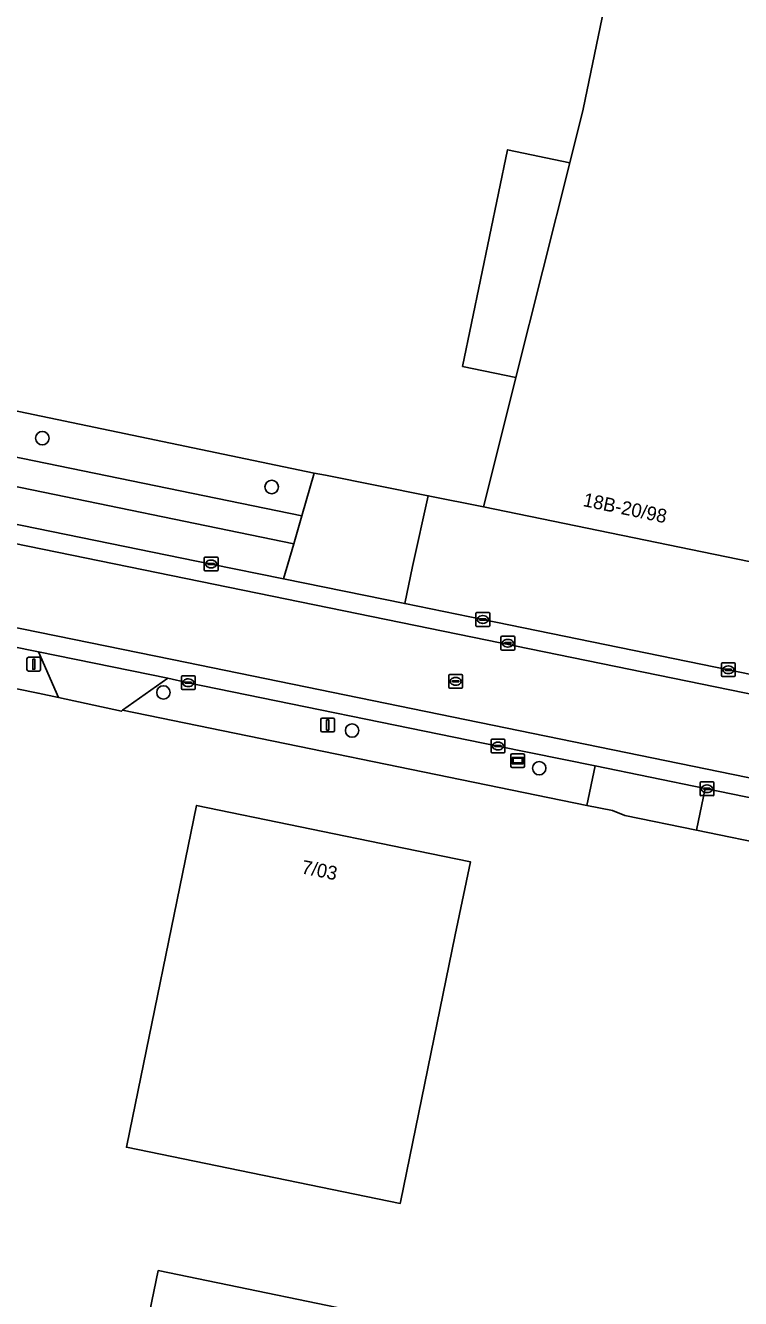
# Model space of a CAD drawing. Extents: x 157692 to 159674, y 381452 to 383291.
# Drawn here: x 158696 to 158748.1, y 382614.7 to 382707.5 of the extents above; entities that cross this region are included whole.
import ezdxf

# ---------------------------------------------------------------- set-up
doc = ezdxf.new("R2010")
doc.units = 0
for name, color, linetype in [('IMGEO_Boom', 7, 'Continuous'), ('IMGEO_Erf', 7, 'Continuous'), ('IMGEO_Groenvoorziening', 7, 'Continuous'), ('IMGEO_Hek', 7, 'Continuous'), ('IMGEO_Kolk', 7, 'Continuous'), ('IMGEO_Lichtmast', 7, 'Continuous'), ('IMGEO_Pand', 7, 'Continuous'), ('IMGEO_Pand_nummerreeks', 7, 'Continuous'), ('IMGEO_Parkeervlak_open', 7, 'Continuous'), ('IMGEO_Rijbaan_lokaal_gesloten', 7, 'Continuous'), ('IMGEO_Rioolput', 7, 'Continuous'), ('IMGEO_Voetpad_open', 7, 'Continuous'), ('IMGEO_Wegwijzer', 7, 'Continuous')]:
    doc.layers.add(name, color=color, linetype=linetype)

msp = doc.modelspace()

# ---------------------------------------------------------------- linework, layer by layer
at = {"layer": 'IMGEO_Boom'}
for centre in [(158697.197, 382677.398), (158713.901, 382673.844), (158706.013, 382658.875), (158719.755, 382656.098), (158733.388, 382653.351)]:
    msp.add_circle(centre, 0.489, dxfattribs=at)
at = {"layer": 'IMGEO_Erf'}
for points in [[(158661.847, 382686.36), (158716.99, 382674.844), (158717.816, 382674.704), (158725.303, 382673.198), (158729.33, 382672.388), (158730.549, 382677.237), (158731.694, 382681.818), (158727.807, 382682.624), (158731.081, 382698.408), (158735.607, 382697.469), (158736.58, 382701.359), (158746.668, 382750)], [(158800.705, 382636.798), (158800.653, 382636.809), (158800.601, 382636.821), (158800.385, 382636.833), (158798.628, 382637.298), (158793.977, 382638.53), (158794.045, 382638.924), (158791.219, 382639.492), (158791.054, 382639.525), (158759.762, 382645.955), (158752.686, 382647.409), (158751.251, 382647.704), (158750.789, 382647.799), (158750.754, 382647.621), (158744.852, 382648.839), (158739.613, 382649.92), (158738.719, 382650.261), (158736.865, 382650.641), (158703.044, 382657.58), (158702.967, 382657.498), (158698.375, 382658.515), (158696.883, 382658.817), (158691.956, 382659.816)], [(158702.8, 382602.99), (158705.633, 382616.752), (158723.716, 382613.021)]]:
    msp.add_lwpolyline(points, dxfattribs=at)
msp.add_lwpolyline([(158703.32, 382625.737), (158703.349, 382625.877), (158708.428, 382650.637), (158723.522, 382647.538), (158728.371, 382646.542), (158727.275, 382641.204), (158723.281, 382621.746), (158723.26, 382621.646)], close=True, dxfattribs=at)
at = {"layer": 'IMGEO_Groenvoorziening'}
msp.add_lwpolyline([(158716.99, 382674.844), (158661.847, 382686.36), (158661.132, 382683.043), (158716.096, 382671.745)], close=True, dxfattribs=at)
msp.add_lwpolyline([(158689.413, 382672.32), (158709.491, 382668.231), (158714.769, 382667.152), (158715.505, 382669.699), (158694.047, 382674.129)], dxfattribs=at)
at = {"layer": 'IMGEO_Hek'}
msp.add_lwpolyline([(158716.99, 382674.844), (158661.847, 382686.36)], dxfattribs=at)
at = {"layer": 'IMGEO_Kolk'}
for p, q in [((158708.99, 382667.806), (158708.99, 382668.658)), ((158709.065, 382668.732), (158709.917, 382668.732)), ((158709.991, 382668.658), (158709.991, 382667.806)), ((158709.917, 382667.732), (158709.065, 382667.732)), ((158709.249, 382668.226), (158709.249, 382668.238)), ((158709.687, 382668.189), (158709.289, 382668.189)), ((158709.292, 382668.275), (158709.69, 382668.275)), ((158709.501, 382667.952), (158709.476, 382667.952)), ((158709.478, 382668.512), (158709.503, 382668.512)), ((158709.733, 382668.238), (158709.733, 382668.226)), ((158728.778, 382663.762), (158728.778, 382664.614)), ((158728.853, 382664.688), (158729.705, 382664.688)), ((158729.037, 382664.182), (158729.037, 382664.194)), ((158729.475, 382664.145), (158729.077, 382664.145)), ((158729.08, 382664.231), (158729.478, 382664.231)), ((158729.266, 382664.468), (158729.291, 382664.468)), ((158729.521, 382664.194), (158729.521, 382664.182)), ((158729.779, 382664.614), (158729.779, 382663.762)), ((158729.705, 382663.688), (158728.853, 382663.688)), ((158729.289, 382663.908), (158729.264, 382663.908)), ((158746.664, 382660.1), (158746.664, 382660.952)), ((158746.739, 382661.026), (158747.591, 382661.026)), ((158746.923, 382660.52), (158746.923, 382660.532)), ((158747.361, 382660.483), (158746.963, 382660.483)), ((158746.966, 382660.569), (158747.364, 382660.569)), ((158747.152, 382660.806), (158747.177, 382660.806)), ((158747.407, 382660.532), (158747.407, 382660.52)), ((158747.665, 382660.952), (158747.665, 382660.1)), ((158707.323, 382659.157), (158707.323, 382660.009)), ((158707.398, 382660.083), (158708.25, 382660.083)), ((158707.582, 382659.577), (158707.582, 382659.589)), ((158708.02, 382659.54), (158707.622, 382659.54)), ((158707.625, 382659.626), (158708.023, 382659.626)), ((158707.811, 382659.863), (158707.836, 382659.863)), ((158708.066, 382659.589), (158708.066, 382659.577)), ((158708.324, 382660.009), (158708.324, 382659.157)), ((158747.591, 382660.026), (158746.739, 382660.026)), ((158747.175, 382660.246), (158747.15, 382660.246)), ((158708.25, 382659.083), (158707.398, 382659.083)), ((158707.834, 382659.303), (158707.809, 382659.303)), ((158729.88, 382654.544), (158729.88, 382655.396)), ((158729.955, 382655.47), (158730.807, 382655.47)), ((158730.139, 382654.964), (158730.139, 382654.976)), ((158730.577, 382654.927), (158730.179, 382654.927)), ((158730.182, 382655.013), (158730.58, 382655.013)), ((158730.368, 382655.25), (158730.393, 382655.25)), ((158730.623, 382654.976), (158730.623, 382654.964)), ((158730.881, 382655.396), (158730.881, 382654.544)), ((158730.807, 382654.47), (158729.955, 382654.47)), ((158730.391, 382654.69), (158730.366, 382654.69)), ((158745.103, 382651.427), (158745.103, 382652.279)), ((158745.178, 382652.353), (158746.03, 382652.353)), ((158745.591, 382652.133), (158745.616, 382652.133)), ((158746.104, 382652.279), (158746.104, 382651.427)), ((158746.03, 382651.353), (158745.178, 382651.353)), ((158745.362, 382651.847), (158745.362, 382651.859)), ((158745.8, 382651.81), (158745.402, 382651.81)), ((158745.405, 382651.896), (158745.803, 382651.896)), ((158745.614, 382651.573), (158745.589, 382651.573)), ((158745.846, 382651.859), (158745.846, 382651.847))]:
    msp.add_line(p, q, dxfattribs=at)
for points in [[(158708.99, 382667.806), (158708.99, 382668.658)], [(158709.065, 382668.732), (158709.917, 382668.732)], [(158709.991, 382668.658), (158709.991, 382667.806)], [(158709.917, 382667.732), (158709.065, 382667.732)], [(158728.778, 382663.762), (158728.778, 382664.614)], [(158728.853, 382664.688), (158729.705, 382664.688)], [(158729.779, 382664.614), (158729.779, 382663.762)], [(158729.705, 382663.688), (158728.853, 382663.688)], [(158746.664, 382660.1), (158746.664, 382660.952)], [(158746.739, 382661.026), (158747.591, 382661.026)], [(158747.665, 382660.952), (158747.665, 382660.1)], [(158707.323, 382659.157), (158707.323, 382660.009)], [(158707.398, 382660.083), (158708.25, 382660.083)], [(158708.324, 382660.009), (158708.324, 382659.157)], [(158747.591, 382660.026), (158746.739, 382660.026)], [(158708.25, 382659.083), (158707.398, 382659.083)], [(158729.88, 382654.544), (158729.88, 382655.396)], [(158729.955, 382655.47), (158730.807, 382655.47)], [(158730.881, 382655.396), (158730.881, 382654.544)], [(158730.807, 382654.47), (158729.955, 382654.47)], [(158745.103, 382651.427), (158745.103, 382652.279)], [(158745.178, 382652.353), (158746.03, 382652.353)], [(158746.104, 382652.279), (158746.104, 382651.427)], [(158746.03, 382651.353), (158745.178, 382651.353)]]:
    msp.add_lwpolyline(points, dxfattribs=at)
for centre, radius, start, end in [((158709.067, 382668.656), 0.0765, 91.55205, 178.44795), ((158709.067, 382668.656), 0.0765, 91.55205, 178.44795), ((158709.915, 382668.656), 0.0765, 1.55205, 88.44795), ((158709.915, 382668.656), 0.0765, 1.55205, 88.44795), ((158709.067, 382667.808), 0.0765, 181.55205, 268.44795), ((158709.067, 382667.808), 0.0765, 181.55205, 268.44795), ((158709.289, 382668.235), 0.0403, 85.87752, 175.75265), ((158709.286, 382668.225), 0.0366, 178.93798, 274.71019), ((158709.69, 382668.232), 0.043, 264.86636, 352.45326), ((158709.694, 382668.237), 0.0386, 1.73085, 96.63898), ((158709.915, 382667.808), 0.0765, 271.55205, 358.44795), ((158709.915, 382667.808), 0.0765, 271.55205, 358.44795), ((158728.855, 382664.612), 0.0765, 91.55205, 178.44795), ((158728.855, 382664.612), 0.0765, 91.55205, 178.44795), ((158729.077, 382664.191), 0.0403, 85.87752, 175.75265), ((158729.074, 382664.181), 0.0366, 178.93798, 274.71019), ((158729.478, 382664.188), 0.043, 264.86636, 352.45326), ((158729.482, 382664.193), 0.0386, 1.73085, 96.63898), ((158729.703, 382664.612), 0.0765, 1.55205, 88.44795), ((158729.703, 382664.612), 0.0765, 1.55205, 88.44795), ((158728.855, 382663.764), 0.0765, 181.55205, 268.44795), ((158728.855, 382663.764), 0.0765, 181.55205, 268.44795), ((158729.703, 382663.764), 0.0765, 271.55205, 358.44795), ((158729.703, 382663.764), 0.0765, 271.55205, 358.44795), ((158746.741, 382660.95), 0.0765, 91.55205, 178.44795), ((158746.741, 382660.95), 0.0765, 91.55205, 178.44795), ((158746.963, 382660.529), 0.0403, 85.87752, 175.75265), ((158746.96, 382660.519), 0.0366, 178.93798, 274.71019), ((158747.364, 382660.526), 0.043, 264.86636, 352.45326), ((158747.368, 382660.531), 0.0386, 1.73085, 96.63898), ((158747.589, 382660.95), 0.0765, 1.55205, 88.44795), ((158747.589, 382660.95), 0.0765, 1.55205, 88.44795), ((158707.4, 382660.007), 0.0765, 91.55205, 178.44795), ((158707.4, 382660.007), 0.0765, 91.55205, 178.44795), ((158707.622, 382659.586), 0.0403, 85.87752, 175.75265), ((158707.619, 382659.576), 0.0366, 178.93798, 274.71019), ((158708.023, 382659.583), 0.043, 264.86636, 352.45326), ((158708.027, 382659.588), 0.0386, 1.73085, 96.63898), ((158708.248, 382660.007), 0.0765, 1.55205, 88.44795), ((158708.248, 382660.007), 0.0765, 1.55205, 88.44795), ((158746.741, 382660.102), 0.0765, 181.55205, 268.44795), ((158746.741, 382660.102), 0.0765, 181.55205, 268.44795), ((158747.589, 382660.102), 0.0765, 271.55205, 358.44795), ((158747.589, 382660.102), 0.0765, 271.55205, 358.44795), ((158707.4, 382659.159), 0.0765, 181.55205, 268.44795), ((158707.4, 382659.159), 0.0765, 181.55205, 268.44795), ((158708.248, 382659.159), 0.0765, 271.55205, 358.44795), ((158708.248, 382659.159), 0.0765, 271.55205, 358.44795), ((158729.957, 382655.394), 0.0765, 91.55205, 178.44795), ((158729.957, 382655.394), 0.0765, 91.55205, 178.44795), ((158730.179, 382654.973), 0.0403, 85.87752, 175.75265), ((158730.176, 382654.963), 0.0366, 178.93798, 274.71019), ((158730.58, 382654.97), 0.043, 264.86636, 352.45326), ((158730.584, 382654.975), 0.0386, 1.73085, 96.63898), ((158730.805, 382655.394), 0.0765, 1.55205, 88.44795), ((158730.805, 382655.394), 0.0765, 1.55205, 88.44795), ((158729.957, 382654.546), 0.0765, 181.55205, 268.44795), ((158729.957, 382654.546), 0.0765, 181.55205, 268.44795), ((158730.805, 382654.546), 0.0765, 271.55205, 358.44795), ((158730.805, 382654.546), 0.0765, 271.55205, 358.44795), ((158745.18, 382652.277), 0.0765, 91.55205, 178.44795), ((158745.18, 382652.277), 0.0765, 91.55205, 178.44795), ((158746.028, 382652.277), 0.0765, 1.55205, 88.44795), ((158746.028, 382652.277), 0.0765, 1.55205, 88.44795), ((158745.18, 382651.429), 0.0765, 181.55205, 268.44795), ((158745.18, 382651.429), 0.0765, 181.55205, 268.44795), ((158745.402, 382651.856), 0.0403, 85.87752, 175.75265), ((158745.399, 382651.846), 0.0366, 178.93798, 274.71019), ((158745.803, 382651.853), 0.043, 264.86636, 352.45326), ((158745.807, 382651.858), 0.0386, 1.73085, 96.63898), ((158746.028, 382651.429), 0.0765, 271.55205, 358.44795), ((158746.028, 382651.429), 0.0765, 271.55205, 358.44795)]:
    msp.add_arc(centre, radius, start, end, dxfattribs=at)
for centre, major_axis, ratio, start_param, end_param in [((158709.477, 382668.232), (-0.387, 0.002), 0.722429, 4.712389, 7.853982), ((158709.502, 382668.232), (-0.39, 0.002), 0.717154, 1.570796, 4.712389), ((158729.265, 382664.188), (-0.387, 0.002), 0.722429, 4.712389, 7.853982), ((158729.29, 382664.188), (-0.39, 0.002), 0.717154, 1.570796, 4.712389), ((158747.151, 382660.526), (-0.387, 0.002), 0.722429, 4.712389, 7.853982), ((158747.176, 382660.526), (-0.39, 0.002), 0.717154, 1.570796, 4.712389), ((158707.81, 382659.583), (-0.387, 0.002), 0.722429, 4.712389, 7.853982), ((158707.835, 382659.583), (-0.39, 0.002), 0.717154, 1.570796, 4.712389), ((158730.367, 382654.97), (-0.387, 0.002), 0.722429, 4.712389, 7.853982), ((158730.392, 382654.97), (-0.39, 0.002), 0.717154, 1.570796, 4.712389), ((158745.59, 382651.853), (-0.387, 0.002), 0.722429, 4.712389, 7.853982), ((158745.615, 382651.853), (-0.39, 0.002), 0.717154, 1.570796, 4.712389)]:
    msp.add_ellipse(centre, major_axis=major_axis, ratio=ratio, start_param=start_param, end_param=end_param, dxfattribs=at)
at = {"layer": 'IMGEO_Lichtmast'}
for p, q in [((158696.075, 382660.534), (158696.075, 382661.334)), ((158696.075, 382661.334), (158696.075, 382660.534)), ((158696.175, 382661.434), (158696.965, 382661.434)), ((158696.965, 382661.434), (158696.175, 382661.434)), ((158697.065, 382661.334), (158697.065, 382660.534)), ((158697.065, 382660.534), (158697.065, 382661.334)), ((158696.965, 382660.434), (158696.175, 382660.434)), ((158696.175, 382660.434), (158696.965, 382660.434)), ((158717.483, 382656.109), (158717.483, 382656.909)), ((158717.483, 382656.909), (158717.483, 382656.109)), ((158717.583, 382657.009), (158718.373, 382657.009)), ((158718.373, 382657.009), (158717.583, 382657.009)), ((158718.473, 382656.909), (158718.473, 382656.109)), ((158718.473, 382656.109), (158718.473, 382656.909)), ((158718.373, 382656.009), (158717.583, 382656.009)), ((158717.583, 382656.009), (158718.373, 382656.009))]:
    msp.add_line(p, q, dxfattribs=at)
for points in [[(158696.495, 382661.309), (158696.645, 382661.309), (158696.645, 382660.559), (158696.495, 382660.559), (158696.495, 382661.309)], [(158717.903, 382656.884), (158718.053, 382656.884), (158718.053, 382656.134), (158717.903, 382656.134), (158717.903, 382656.884)]]:
    msp.add_lwpolyline(points, dxfattribs=at)
for centre, start, end in [((158696.175, 382661.334), 90, 180), ((158696.175, 382661.334), 90, 180), ((158696.965, 382661.334), 0, 90), ((158696.965, 382661.334), 360, 90), ((158696.175, 382660.534), 180, 270), ((158696.175, 382660.534), 180, 270), ((158696.965, 382660.534), 270, 0), ((158696.965, 382660.534), 270, 0), ((158717.583, 382656.909), 90, 180), ((158717.583, 382656.909), 90, 180), ((158718.373, 382656.909), 0, 90), ((158718.373, 382656.909), 360, 90), ((158717.583, 382656.109), 180, 270), ((158717.583, 382656.109), 180, 270), ((158718.373, 382656.109), 270, 0), ((158718.373, 382656.109), 270, 0)]:
    msp.add_arc(centre, 0.1, start, end, dxfattribs=at)
at = {"layer": 'IMGEO_Pand'}
msp.add_lwpolyline([(158746.668, 382750), (158736.58, 382701.359), (158735.607, 382697.469), (158731.694, 382681.818), (158730.549, 382677.237), (158729.33, 382672.388), (158749.517, 382668.245), (158750.522, 382673.143), (158752.203, 382681.332), (158750.302, 382681.722), (158764.412, 382750)], dxfattribs=at)
for points in [[(158731.694, 382681.818), (158735.607, 382697.469), (158731.081, 382698.408), (158727.807, 382682.624)], [(158727.275, 382641.204), (158728.371, 382646.542), (158723.522, 382647.538), (158708.428, 382650.637), (158703.349, 382625.877), (158703.32, 382625.737), (158723.26, 382621.646), (158723.281, 382621.746)], [(158781.675, 382591.919), (158783.078, 382598.724), (158755.92, 382604.326), (158723.839, 382610.943), (158724.297, 382613.167), (158723.768, 382613.276), (158723.716, 382613.021), (158705.633, 382616.752), (158702.8, 382602.99), (158698.848, 382603.804), (158697.087, 382595.17), (158701.024, 382594.359), (158694.707, 382563.67), (158693.844, 382559.501), (158712.134, 382555.785), (158712.17, 382555.961), (158771.695, 382543.866), (158777.493, 382571.636)]]:
    msp.add_lwpolyline(points, close=True, dxfattribs=at)
at = {"layer": 'IMGEO_Parkeervlak_open'}
msp.add_lwpolyline([(158755.361, 382667.037), (158749.517, 382668.245), (158729.33, 382672.388), (158725.303, 382673.198), (158724.151, 382668.037), (158723.595, 382665.349), (158729.279, 382664.187), (158747.165, 382660.525), (158767.471, 382656.348), (158771.128, 382655.603), (158773.309, 382655.158), (158774.412, 382661.397), (158774.694, 382663.069), (158774.394, 382663.131), (158771.561, 382663.712)], close=True, dxfattribs=at)
at = {"layer": 'IMGEO_Rijbaan_lokaal_gesloten'}
for points in [[(158655.939, 382671.608), (158706.659, 382661.271), (158765.996, 382649.111)], [(158785.621, 382645.088), (158765.996, 382649.111), (158706.659, 382661.271), (158655.939, 382671.608)], [(158799.029, 382649.887), (158787.171, 382652.333), (158773.309, 382655.158), (158771.128, 382655.603), (158767.471, 382656.348), (158747.165, 382660.525), (158729.279, 382664.187), (158723.595, 382665.349), (158714.769, 382667.152), (158709.491, 382668.231), (158689.413, 382672.32)], [(158687.801, 382671.221), (158786.89, 382650.962), (158798.679, 382648.53), (158801.611, 382647.908), (158804.448, 382647.227), (158807.264, 382646.469), (158810.062, 382645.634), (158812.393, 382644.877), (158814.917, 382643.879), (158817.129, 382642.92), (158819.309, 382641.889), (158821.455, 382640.788), (158823.563, 382639.618), (158825.53, 382638.441), (158829.736, 382635.48), (158830.564, 382636.609), (158826.695, 382639.333), (158826.336, 382639.59)], [(158786.89, 382650.962), (158687.801, 382671.221)], [(158687.181, 382663.795), (158696.909, 382661.821), (158706.333, 382659.909), (158707.824, 382659.584), (158730.381, 382654.971), (158737.474, 382653.526), (158745.475, 382651.877), (158751.388, 382650.655), (158753.322, 382650.261), (158760.403, 382648.82), (158765.716, 382647.739), (158785.339, 382643.717), (158791.668, 382642.411), (158799.365, 382640.822), (158801.3, 382640.423), (158801.387, 382640.406), (158802.231, 382640.236), (158803.237, 382640.001)]]:
    msp.add_lwpolyline(points, dxfattribs=at)
at = {"layer": 'IMGEO_Rioolput'}
for p, q in [((158730.602, 382662.036), (158730.602, 382662.888)), ((158730.677, 382662.962), (158731.529, 382662.962)), ((158730.861, 382662.456), (158730.861, 382662.468)), ((158731.299, 382662.419), (158730.901, 382662.419)), ((158730.904, 382662.505), (158731.302, 382662.505)), ((158731.113, 382662.182), (158731.088, 382662.182)), ((158731.09, 382662.742), (158731.115, 382662.742)), ((158731.345, 382662.468), (158731.345, 382662.456)), ((158731.603, 382662.888), (158731.603, 382662.036)), ((158731.529, 382661.962), (158730.677, 382661.962)), ((158726.799, 382659.256), (158726.799, 382660.108)), ((158726.874, 382660.182), (158727.726, 382660.182)), ((158727.058, 382659.676), (158727.058, 382659.688)), ((158727.496, 382659.639), (158727.098, 382659.639)), ((158727.101, 382659.725), (158727.499, 382659.725)), ((158727.31, 382659.402), (158727.285, 382659.402)), ((158727.287, 382659.962), (158727.312, 382659.962)), ((158727.542, 382659.688), (158727.542, 382659.676)), ((158727.8, 382660.108), (158727.8, 382659.256)), ((158727.726, 382659.182), (158726.874, 382659.182))]:
    msp.add_line(p, q, dxfattribs=at)
for points in [[(158730.602, 382662.036), (158730.602, 382662.888)], [(158730.677, 382662.962), (158731.529, 382662.962)], [(158731.603, 382662.888), (158731.603, 382662.036)], [(158731.529, 382661.962), (158730.677, 382661.962)], [(158726.799, 382659.256), (158726.799, 382660.108)], [(158726.874, 382660.182), (158727.726, 382660.182)], [(158727.8, 382660.108), (158727.8, 382659.256)], [(158727.726, 382659.182), (158726.874, 382659.182)]]:
    msp.add_lwpolyline(points, dxfattribs=at)
for centre, radius, start, end in [((158730.679, 382662.886), 0.0765, 91.55205, 178.44795), ((158730.679, 382662.886), 0.0765, 91.55205, 178.44795), ((158730.901, 382662.465), 0.0403, 85.87752, 175.75265), ((158730.898, 382662.455), 0.0366, 178.93798, 274.71019), ((158731.302, 382662.462), 0.043, 264.86636, 352.45326), ((158731.306, 382662.467), 0.0386, 1.73085, 96.63898), ((158731.527, 382662.886), 0.0765, 1.55205, 88.44795), ((158731.527, 382662.886), 0.0765, 1.55205, 88.44795), ((158730.679, 382662.038), 0.0765, 181.55205, 268.44795), ((158730.679, 382662.038), 0.0765, 181.55205, 268.44795), ((158731.527, 382662.038), 0.0765, 271.55205, 358.44795), ((158731.527, 382662.038), 0.0765, 271.55205, 358.44795), ((158726.876, 382660.106), 0.0765, 91.55205, 178.44795), ((158726.876, 382660.106), 0.0765, 91.55205, 178.44795), ((158727.098, 382659.685), 0.0403, 85.87752, 175.75265), ((158727.095, 382659.675), 0.0366, 178.93798, 274.71019), ((158727.499, 382659.682), 0.043, 264.86636, 352.45326), ((158727.503, 382659.687), 0.0386, 1.73085, 96.63898), ((158727.724, 382660.106), 0.0765, 1.55205, 88.44795), ((158727.724, 382660.106), 0.0765, 1.55205, 88.44795), ((158726.876, 382659.258), 0.0765, 181.55205, 268.44795), ((158726.876, 382659.258), 0.0765, 181.55205, 268.44795), ((158727.724, 382659.258), 0.0765, 271.55205, 358.44795), ((158727.724, 382659.258), 0.0765, 271.55205, 358.44795)]:
    msp.add_arc(centre, radius, start, end, dxfattribs=at)
for centre, major_axis, ratio, start_param, end_param in [((158731.089, 382662.462), (-0.387, 0.002), 0.722429, 4.712389, 7.853982), ((158731.114, 382662.462), (-0.39, 0.002), 0.717154, 1.570796, 4.712389), ((158727.286, 382659.682), (-0.387, 0.002), 0.722429, 4.712389, 7.853982), ((158727.311, 382659.682), (-0.39, 0.002), 0.717154, 1.570796, 4.712389)]:
    msp.add_ellipse(centre, major_axis=major_axis, ratio=ratio, start_param=start_param, end_param=end_param, dxfattribs=at)
at = {"layer": 'IMGEO_Voetpad_open'}
for points in [[(158694.047, 382674.129), (158715.505, 382669.699), (158716.096, 382671.745), (158661.132, 382683.043), (158653.631, 382684.589)], [(158653.702, 382667.619), (158680.375, 382662.245), (158685.872, 382661.138), (158691.956, 382659.816), (158696.883, 382658.817), (158698.375, 382658.515), (158696.909, 382661.821), (158687.181, 382663.795), (158668.584, 382667.625)]]:
    msp.add_lwpolyline(points, dxfattribs=at)
for points in [[(158725.303, 382673.198), (158717.816, 382674.704), (158716.99, 382674.844), (158716.096, 382671.745), (158715.505, 382669.699), (158714.769, 382667.152), (158723.595, 382665.349), (158724.151, 382668.037)], [(158696.909, 382661.821), (158698.375, 382658.515), (158702.967, 382657.498), (158703.044, 382657.58), (158706.333, 382659.909)], [(158736.865, 382650.641), (158737.474, 382653.526), (158730.381, 382654.971), (158707.824, 382659.584), (158706.333, 382659.909), (158703.044, 382657.58)], [(158744.852, 382648.839), (158745.475, 382651.877), (158737.474, 382653.526), (158736.865, 382650.641), (158738.719, 382650.261), (158739.613, 382649.92)], [(158752.686, 382647.409), (158753.322, 382650.261), (158751.388, 382650.655), (158745.475, 382651.877), (158744.852, 382648.839), (158750.754, 382647.621), (158750.789, 382647.799), (158751.251, 382647.704)]]:
    msp.add_lwpolyline(points, close=True, dxfattribs=at)
at = {"layer": 'IMGEO_Wegwijzer'}
for p, q in [((158731.325, 382653.512), (158731.325, 382654.312)), ((158731.325, 382654.312), (158731.325, 382653.512)), ((158731.425, 382654.412), (158732.215, 382654.412)), ((158732.215, 382654.412), (158731.425, 382654.412)), ((158732.315, 382654.312), (158732.315, 382653.512)), ((158732.315, 382653.512), (158732.315, 382654.312)), ((158732.215, 382653.412), (158731.425, 382653.412)), ((158731.425, 382653.412), (158732.215, 382653.412))]:
    msp.add_line(p, q, dxfattribs=at)
for points in [[(158731.426, 382654.144), (158732.214, 382654.144), (158732.214, 382653.68), (158731.426, 382653.68), (158731.426, 382654.144)], [(158731.491, 382654.079), (158731.491, 382653.745), (158732.149, 382653.745), (158732.149, 382654.079), (158731.491, 382654.079)]]:
    msp.add_lwpolyline(points, dxfattribs=at)
for centre, start, end in [((158731.425, 382654.312), 90, 180), ((158731.425, 382654.312), 90, 180), ((158732.215, 382654.312), 0, 90), ((158732.215, 382654.312), 360, 90), ((158731.425, 382653.512), 180, 270), ((158731.425, 382653.512), 180, 270), ((158732.215, 382653.512), 270, 0), ((158732.215, 382653.512), 270, 0)]:
    msp.add_arc(centre, 0.1, start, end, dxfattribs=at)

# ---------------------------------------------------------------- texts
at = {"layer": 'IMGEO_Pand_nummerreeks'}
for s, rotation, p in [('18B-20/98', 348.2028, (158736.523, 382672.458)), ('7/03', 348.55907, (158716.014, 382645.698))]:
    msp.add_text(s, height=1, rotation=rotation, dxfattribs=at).set_placement(p)

doc.saveas('drawing.dxf')
